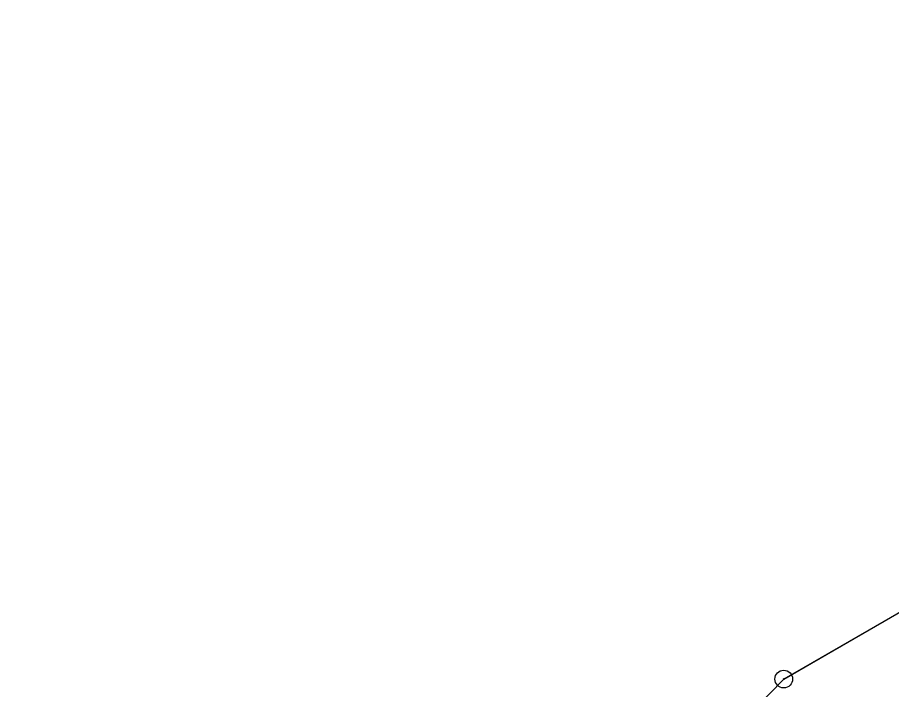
# Model space of a CAD drawing. Extents: x -706130 to -698555, y -971544 to -967260.
# Drawn here: x -705452.57 to -705403.11, y -969709.14 to -969671.13 of the extents above; entities that cross this region are included whole.
import ezdxf

# ---------------------------------------------------------------- set-up
doc = ezdxf.new("R2010")
doc.units = 0
for name, color, linetype in [('BPEJ hranice S', 7, 'Continuous'), ('Hranice řešeného území', 7, 'Continuous'), ('KN_Hranice obce', 7, 'Continuous'), ('KN_Hranice_katastrální území', 7, 'Continuous'), ('KN_Hranice_parcel', 7, 'Continuous'), ('KN_Polygon parcely', 7, 'Continuous'), ('KN_POZEMKY_11_VODNI_PLOCHA', 7, 'Continuous'), ('KN_VYUZITI_11_vodni plocha_zamokrena plocha', 7, 'Continuous'), ('KN_Značky bodu BP', 7, 'Continuous'), ('Plochy smíšené nezastavěného území všeobecné S', 7, 'Continuous'), ('Povodi vodniho toku S', 7, 'Continuous'), ('Regulační bloky v krajině S', 7, 'Continuous')]:
    doc.layers.add(name, color=color, linetype=linetype)

msp = doc.modelspace()

# ---------------------------------------------------------------- linework, layer by layer
at = {"layer": 'BPEJ hranice S'}
for points in [[(-705386.26, -969671.13), (-705388.23, -969674.26), (-705394.65, -969684.47), (-705394.91, -969700.31), (-705409.21, -969708.55)], [(-705394.91, -969700.31), (-705409.21, -969708.55), (-705416.34, -969715.85), (-705414.68, -969722.18), (-705418.11, -969727.21), (-705421.64, -969728.15), (-705430.74, -969724.99), (-705444.96, -969723.57), (-705457.73, -969712.8), (-705467.36, -969711.61), (-705472.98, -969705.62), (-705470.63, -969699.73), (-705494.07, -969677.06), (-705501.07, -969694.35), (-705508.76, -969695.79)], [(-705409.21, -969708.55), (-705416.34, -969715.85), (-705414.68, -969722.18), (-705414.964, -969728.732), (-705415.03, -969730.27), (-705414.95, -969734.18), (-705414.707, -969746.25), (-705401.783, -969750.614)]]:
    msp.add_lwpolyline(points, dxfattribs=at)
at = {"layer": 'Hranice řešeného území'}
msp.add_lwpolyline([(-705508.76, -969695.79), (-705501.07, -969694.35), (-705494.07, -969677.06), (-705470.63, -969699.73), (-705472.98, -969705.62), (-705467.36, -969711.61), (-705457.73, -969712.8), (-705444.96, -969723.57), (-705430.74, -969724.99), (-705421.64, -969728.15), (-705418.11, -969727.21), (-705414.68, -969722.18), (-705416.34, -969715.85), (-705409.21, -969708.55), (-705394.91, -969700.31)], dxfattribs=at)
at = {"layer": 'KN_Hranice obce'}
msp.add_lwpolyline([(-705394.91, -969700.31), (-705409.21, -969708.55), (-705416.34, -969715.85), (-705414.68, -969722.18), (-705418.11, -969727.21), (-705421.64, -969728.15), (-705430.74, -969724.99), (-705444.96, -969723.57), (-705457.73, -969712.8), (-705467.36, -969711.61), (-705472.98, -969705.62), (-705470.63, -969699.73), (-705494.07, -969677.06), (-705501.07, -969694.35), (-705508.76, -969695.79), (-705525.86, -969693.05), (-705530.59, -969698.31), (-705534.77, -969697.85), (-705546.47, -969696.74), (-705551.76, -969704.91), (-705554.18, -969701.14), (-705557.78, -969695.52)], dxfattribs=at)
at = {"layer": 'KN_Hranice_katastrální území'}
msp.add_lwpolyline([(-705394.91, -969700.31), (-705409.21, -969708.55), (-705416.34, -969715.85), (-705414.68, -969722.18), (-705418.11, -969727.21), (-705421.64, -969728.15), (-705430.74, -969724.99), (-705444.96, -969723.57), (-705457.73, -969712.8), (-705467.36, -969711.61), (-705472.98, -969705.62), (-705470.63, -969699.73), (-705494.07, -969677.06), (-705501.07, -969694.35), (-705508.76, -969695.79), (-705525.86, -969693.05), (-705530.59, -969698.31), (-705534.77, -969697.85), (-705546.47, -969696.74), (-705551.76, -969704.91), (-705554.18, -969701.14), (-705557.78, -969695.52)], dxfattribs=at)
at = {"layer": 'KN_Hranice_parcel'}
msp.add_lwpolyline([(-705394.91, -969700.31), (-705409.21, -969708.55), (-705416.34, -969715.85), (-705414.68, -969722.18), (-705418.11, -969727.21), (-705421.64, -969728.15), (-705430.74, -969724.99), (-705444.96, -969723.57), (-705457.73, -969712.8), (-705467.36, -969711.61), (-705472.98, -969705.62), (-705470.63, -969699.73)], dxfattribs=at)
at = {"layer": 'KN_Polygon parcely'}
msp.add_lwpolyline([(-705472.98, -969705.62), (-705470.63, -969699.73), (-705474.68, -969699.01), (-705473.18, -969700.26), (-705475.06, -969706.44), (-705467.8, -969714.27), (-705458.77, -969716.15), (-705445.56, -969725.27), (-705431.25, -969727.25), (-705421.45, -969731.5), (-705415.03, -969730.27), (-705408.55, -969715.44), (-705393.12, -969701.34), (-705394.91, -969700.31), (-705409.21, -969708.55), (-705416.34, -969715.85), (-705414.68, -969722.18), (-705418.11, -969727.21), (-705421.64, -969728.15), (-705430.74, -969724.99), (-705444.96, -969723.57), (-705457.73, -969712.8), (-705467.36, -969711.61)], close=True, dxfattribs=at)
at = {"layer": 'KN_POZEMKY_11_VODNI_PLOCHA'}
for p, q in [((-705409.21, -969708.55), (-705394.91, -969700.31)), ((-705416.34, -969715.85), (-705409.21, -969708.55))]:
    msp.add_line(p, q, dxfattribs=at)
at = {"layer": 'KN_VYUZITI_11_vodni plocha_zamokrena plocha'}
for p, q in [((-705409.21, -969708.55), (-705394.91, -969700.31)), ((-705416.34, -969715.85), (-705409.21, -969708.55))]:
    msp.add_line(p, q, dxfattribs=at)
at = {"layer": 'KN_Značky bodu BP'}
for radius in [0.5, 0.0303]:
    msp.add_circle((-705409.21, -969708.55), radius, dxfattribs=at)
at = {"layer": 'Plochy smíšené nezastavěného území všeobecné S'}
msp.add_lwpolyline([(-705394.91, -969700.31), (-705409.21, -969708.55), (-705416.34, -969715.85), (-705414.68, -969722.18), (-705418.11, -969727.21), (-705421.64, -969728.15), (-705430.74, -969724.99), (-705444.96, -969723.57), (-705457.73, -969712.8), (-705467.36, -969711.61), (-705472.98, -969705.62), (-705470.63, -969699.73)], dxfattribs=at)
at = {"layer": 'Povodi vodniho toku S'}
msp.add_lwpolyline([(-705394.91, -969700.31), (-705409.21, -969708.55), (-705416.34, -969715.85), (-705414.68, -969722.18), (-705418.11, -969727.21), (-705421.64, -969728.15), (-705430.74, -969724.99), (-705444.96, -969723.57), (-705457.73, -969712.8), (-705467.36, -969711.61), (-705472.98, -969705.62), (-705470.63, -969699.73), (-705494.07, -969677.06), (-705501.07, -969694.35), (-705508.76, -969695.79)], dxfattribs=at)
at = {"layer": 'Regulační bloky v krajině S'}
msp.add_lwpolyline([(-705394.91, -969700.31), (-705409.21, -969708.55), (-705416.34, -969715.85), (-705414.68, -969722.18), (-705418.11, -969727.21), (-705421.64, -969728.15), (-705430.74, -969724.99), (-705444.96, -969723.57), (-705457.73, -969712.8), (-705467.36, -969711.61), (-705472.98, -969705.62), (-705470.63, -969699.73)], dxfattribs=at)

doc.saveas('drawing.dxf')
